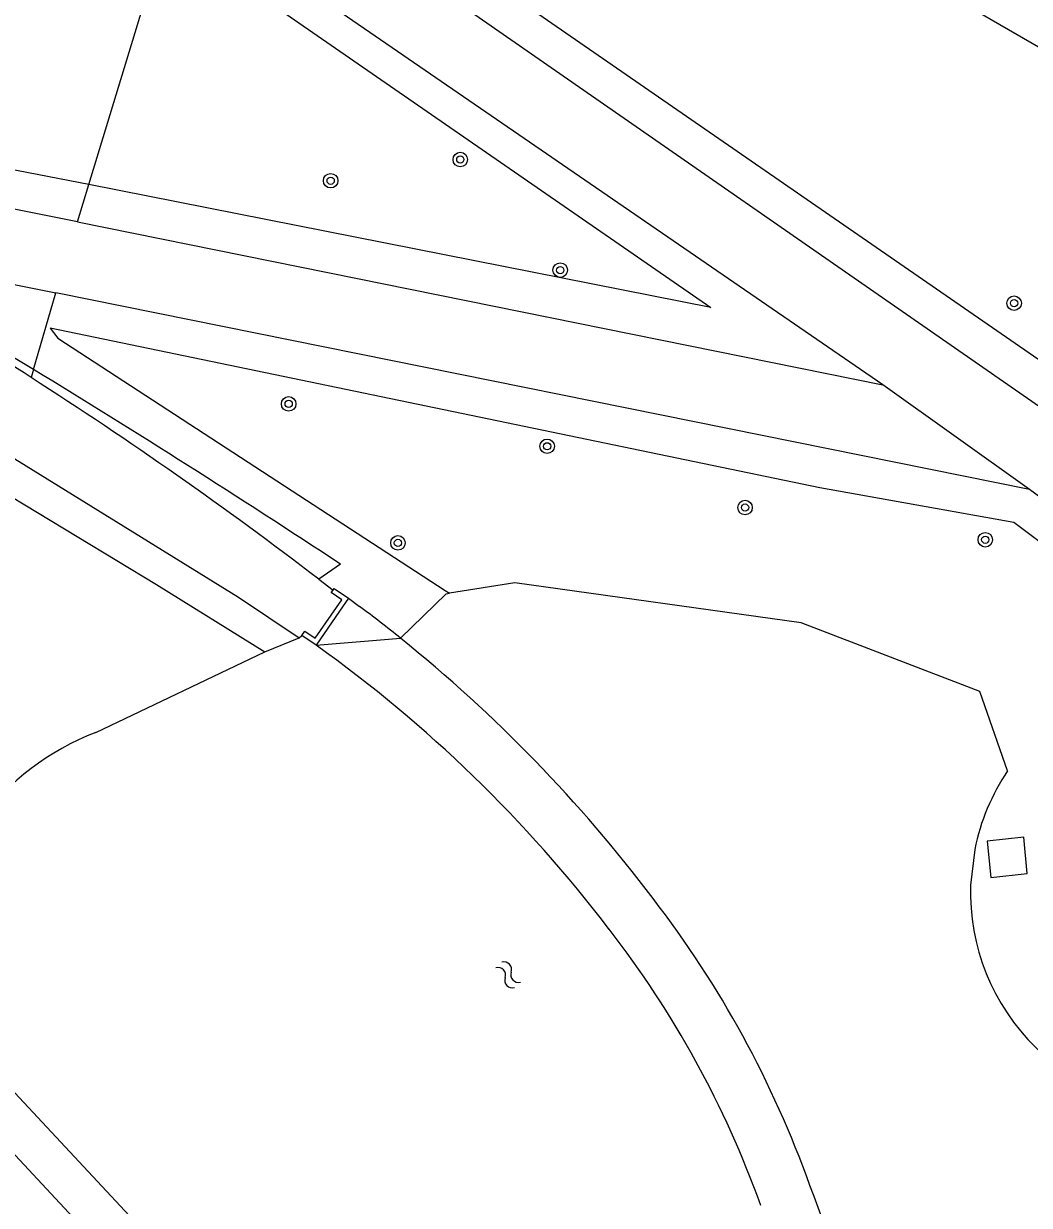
# Model space of a CAD drawing. Extents: x 128000 to 131008, y 398996 to 402500.
# Drawn here: x 128035 to 128090.4, y 399166.7 to 399231.8 of the extents above; entities that cross this region are included whole.
import ezdxf

# ---------------------------------------------------------------- set-up
doc = ezdxf.new("R2010")
doc.units = 0
for name, color, linetype in [('gg-knt-verharding', 7, 'Continuous'), ('gg-kntw-bovenkant insteek waterloop', 7, 'Continuous'), ('gg-kwrk-betonelement', 7, 'Continuous'), ('gg-kwrk-kunstwerk', 7, 'Continuous'), ('gg-kwrk-kunstwerk niveau 01', 7, 'Continuous'), ('gt-grn-groengrens', 7, 'Continuous'), ('gt-grn-weggrens', 7, 'Continuous'), ('gt-symb-boom', 7, 'Continuous'), ('gt-symb-watersymbool', 7, 'Continuous')]:
    doc.layers.add(name, color=color, linetype=linetype)

# ---------------------------------------------------------------- blocks, each defined once
blk = doc.blocks.new('gt0-BOOM')
at = {"layer": 'gt-symb-boom'}
for radius in [0.4, 0.2]:
    blk.add_circle((0, 0), radius, dxfattribs=at)
blk = doc.blocks.new('gt0-WA')
at = {"layer": 'gt-symb-watersymbool'}
for centre, start, end in [((-0.323, 0.022), 28.07249, 151.92751), ((0.427, 0.422), 208.07248, 331.92751), ((-0.323, -0.428), 28.07249, 151.92751), ((0.427, -0.028), 208.07248, 331.92751)]:
    blk.add_arc(centre, 0.425, start, end, dxfattribs=at)

msp = doc.modelspace()

# ---------------------------------------------------------------- linework, layer by layer
at = {"layer": 'gg-knt-verharding'}
for p, q in [((128058.971, 399232.909), (128092.031, 399209.959)), ((128037.979, 399220.864), (128018.382, 399224.826)), ((128037.979, 399220.864), (128082.331, 399211.899)), ((128024.059, 399219.539), (128036.787, 399216.957)), ((128090.405, 399206.134), (128036.787, 399216.957)), ((128051.266, 399201.203), (128052.055, 399200.597)), ((128050.188, 399197.968), (128050.335, 399198.105)), ((128077.132, 399123.812), (128025.284, 399179.431))]:
    msp.add_line(p, q, dxfattribs=at)
for points in [[(128082.331, 399211.899), (128051.041, 399233.406), (128047.224, 399236.024), (128043.389, 399238.615)], [(128034.153, 399208.065), (128046.843, 399200.204), (128050.188, 399197.968)]]:
    msp.add_lwpolyline(points, dxfattribs=at)
for centre, radius, start, end in [((127909.985, 399016.425), 232.6, 57.36469, 60.95461), ((127910.024, 399016.458), 232.551, 52.60113, 57.36824), ((127847.683, 398864.807), 418.829, 51.16213, 54.58291)]:
    msp.add_arc(centre, radius, start, end, dxfattribs=at)
at = {"layer": 'gg-kntw-bovenkant insteek waterloop'}
for p, q in [((128048.293, 399197.191), (128050.188, 399197.968)), ((128038.987, 399192.763), (128048.293, 399197.191)), ((128087.397, 399186.323), (128087.168, 399184.346))]:
    msp.add_line(p, q, dxfattribs=at)
for points in [[(128089.208, 399190.65), (128087.673, 399195.024), (128077.832, 399198.787), (128062.074, 399200.99), (128058.462, 399200.425)], [(128051.122, 399197.563), (128055.779, 399197.944), (128058.289, 399200.398), (128058.462, 399200.425)], [(128078.017, 399126.291), (128032.994, 399174.557), (128032.549, 399175.2)]]:
    msp.add_lwpolyline(points, dxfattribs=at)
for centre, radius, start, end in [((128044.306, 399179.097), 14.665, 111.26519, 174.63799), ((128099.118, 399183.96), 11.957, 145.97725, 168.60074), ((128099.116, 399183.961), 11.954, 178.15668, 273.18534)]:
    msp.add_arc(centre, radius, start, end, dxfattribs=at)
at = {"layer": 'gg-kwrk-betonelement'}
msp.add_lwpolyline([(128090.284, 399184.998), (128090.096, 399186.991), (128088.088, 399186.773), (128088.276, 399184.78), (128090.284, 399184.998)], dxfattribs=at)
at = {"layer": 'gg-kwrk-kunstwerk'}
for p, q in [((128052.055, 399200.597), (128052.123, 399200.688)), ((128052.123, 399200.688), (128052.91, 399200.146)), ((128051.122, 399197.563), (128050.335, 399198.105))]:
    msp.add_line(p, q, dxfattribs=at)
msp.add_lwpolyline([(128050.335, 399198.105), (128050.495, 399198.342), (128051.067, 399197.948), (128052.54, 399200.066), (128051.961, 399200.473), (128052.055, 399200.597)], dxfattribs=at)
at = {"layer": 'gg-kwrk-kunstwerk niveau 01'}
for p, q in [((128052.91, 399200.146), (128052.416, 399199.433)), ((128052.91, 399200.146), (128053.522, 399199.693)), ((128052.416, 399199.433), (128051.122, 399197.563))]:
    msp.add_line(p, q, dxfattribs=at)
for centre, radius, start, end in [((128006.239, 399136.346), 79.048, 51.19222, 53.26197), ((128005.129, 399134.886), 80.881, 37.04754, 51.22761), ((128007.31, 399136.171), 75.422, 37.34478, 54.48633), ((128023.844, 399148.285), 57.874, 19.72966, 37.62336), ((128023.442, 399147.977), 55.437, 19.77132, 37.75932), ((128010.802, 399141.766), 72.372, 4.76603, 21.10208)]:
    msp.add_arc(centre, radius, start, end, dxfattribs=at)
at = {"layer": 'gt-grn-groengrens'}
for p, q in [((128138.708, 399202.689), (128048.416, 399255.174)), ((128038.615, 399222.931), (128042.866, 399236.883)), ((128038.615, 399222.931), (128024.749, 399225.583)), ((128037.979, 399220.864), (128038.615, 399222.931)), ((128035.556, 399212.743), (128036.787, 399216.957)), ((128035.556, 399212.743), (128035.424, 399212.302)), ((128052.464, 399202.025), (128051.266, 399201.203)), ((128058.237, 399200.572), (128058.462, 399200.425))]:
    msp.add_line(p, q, dxfattribs=at)
for points in [[(128045.231, 399244.844), (128092.938, 399211.901), (128138.708, 399202.689)], [(128042.866, 399236.883), (128072.86, 399216.149), (128038.615, 399222.931)], [(128035.556, 399212.743), (128029.826, 399216.175), (128024.059, 399219.539)], [(128189.953, 399080.769), (128172.871, 399111.135), (128163.624, 399127.836), (128151.215, 399146.515), (128138.099, 399162.075), (128122.249, 399178.1), (128107.319, 399190.978), (128089.547, 399204.325), (128078.868, 399206.22), (128036.471, 399215.013), (128036.9, 399214.473), (128058.237, 399200.572)], [(128033.572, 399206.189), (128042.331, 399200.903), (128048.293, 399197.191)]]:
    msp.add_lwpolyline(points, dxfattribs=at)
msp.add_arc((127737.006, 398723.076), 573.503, 56.629301, 58.629388, dxfattribs=at)
at = {"layer": 'gt-grn-weggrens'}
msp.add_line((128090.405, 399206.134), (128082.331, 399211.899), dxfattribs=at)

# ---------------------------------------------------------------- block references
at = {"layer": 'gt-symb-boom'}
for p in [(128059.065, 399224.296), (128051.925, 399223.131), (128064.569, 399218.21), (128089.563, 399216.39), (128049.612, 399210.848), (128063.848, 399208.512), (128074.747, 399205.139), (128087.976, 399203.369), (128055.63, 399203.193)]:
    msp.add_blockref('gt0-BOOM', p, dxfattribs=at)
at = {"layer": 'gt-symb-watersymbool', "rotation": -47.148091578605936}
msp.add_blockref('gt0-WA', (128061.667, 399179.456), dxfattribs=at)

doc.saveas('drawing.dxf')
